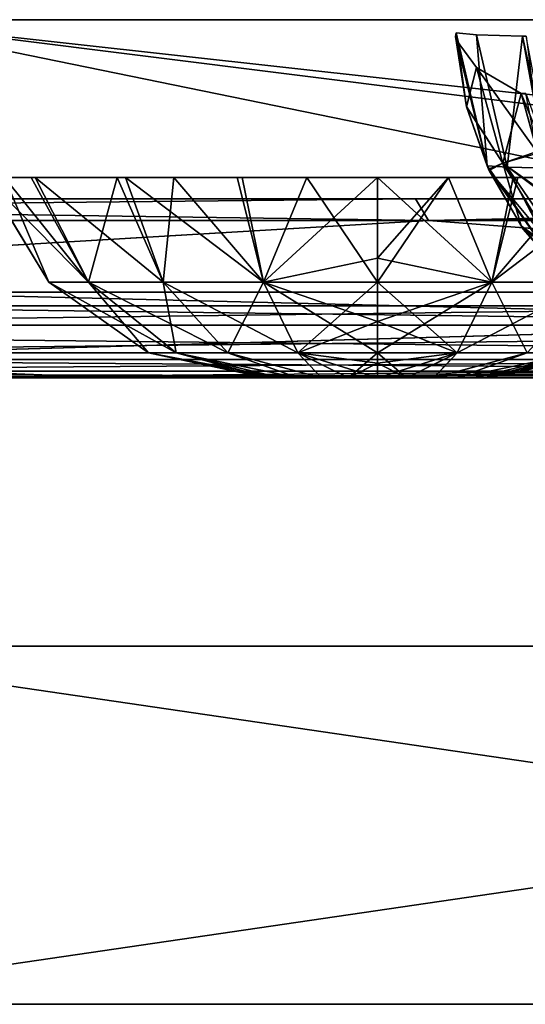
# Model space of a CAD drawing. Header units: millimetres. Extents: x -168 to 168, y -6 to 84.
# Tile 460 of 656: x 69.75 to 72.57, y -5.5 to 0. Entities that reach past the tile are written whole.
import ezdxf

# ---------------------------------------------------------------- set-up
doc = ezdxf.new("R2010")
doc.units = ezdxf.units.MM
doc.header["$LTSCALE"] = 65.185185
for name, color, linetype in [('14', 7, 'CONTINUOUS'), ('177', 7, 'CONTINUOUS'), ('207', 7, 'CONTINUOUS'), ('209', 7, 'CONTINUOUS'), ('213', 7, 'CONTINUOUS'), ('426', 7, 'CONTINUOUS'), ('427', 7, 'CONTINUOUS'), ('428', 7, 'CONTINUOUS'), ('429', 7, 'CONTINUOUS'), ('430', 7, 'CONTINUOUS'), ('445', 7, 'CONTINUOUS'), ('446', 7, 'CONTINUOUS'), ('447', 7, 'CONTINUOUS'), ('448', 7, 'CONTINUOUS'), ('449', 7, 'CONTINUOUS'), ('51', 7, 'CONTINUOUS'), ('54', 7, 'CONTINUOUS'), ('557', 7, 'CONTINUOUS'), ('558', 7, 'CONTINUOUS'), ('559', 7, 'CONTINUOUS'), ('594', 7, 'CONTINUOUS'), ('595', 7, 'CONTINUOUS'), ('6', 7, 'CONTINUOUS'), ('601', 7, 'CONTINUOUS'), ('608', 7, 'CONTINUOUS'), ('66', 7, 'CONTINUOUS'), ('67', 7, 'CONTINUOUS'), ('70', 7, 'CONTINUOUS'), ('9', 7, 'CONTINUOUS')]:
    doc.layers.add(name, color=color, linetype=linetype)

msp = doc.modelspace()

# ---------------------------------------------------------------- linework, layer by layer
at = {"layer": '14', "linetype": 'CONTINUOUS'}
for points in [[(61.9698, -1.7064, -124.7895), (61.9698, -1.5218, -124.8336), (76.2636, -1.7064, -124.7895), (61.9698, -1.7064, -124.7895)], [(76.2636, -1.7064, -124.7895), (61.9698, -1.5218, -124.8336), (68.7969, -1.5218, -124.8336), (76.2636, -1.7064, -124.7895)], [(76.2636, -1.5218, -124.8336), (76.2636, -1.7064, -124.7895), (68.7969, -1.5218, -124.8336), (76.2636, -1.5218, -124.8336)], [(61.9698, -1.8612, -124.6798), (61.9698, -1.7064, -124.7895), (76.2636, -1.8612, -124.6798), (61.9698, -1.8612, -124.6798)], [(76.2636, -1.8612, -124.6798), (61.9698, -1.7064, -124.7895), (76.2636, -1.7064, -124.7895), (76.2636, -1.8612, -124.6798)], [(61.9698, -1.964, -124.5203), (61.9698, -1.8612, -124.6798), (76.2636, -1.964, -124.5203), (61.9698, -1.964, -124.5203)], [(76.2636, -1.964, -124.5203), (61.9698, -1.8612, -124.6798), (76.2636, -1.8612, -124.6798), (76.2636, -1.964, -124.5203)], [(70.3013, -2, -124.334), (61.9698, -2, -124.334), (61.9698, -1.964, -124.5203), (70.3013, -2, -124.334)], [(76.2635, -2, -124.334), (70.3013, -2, -124.334), (61.9698, -1.964, -124.5203), (76.2635, -2, -124.334)], [(76.2635, -2, -124.334), (61.9698, -1.964, -124.5203), (76.2636, -1.964, -124.5203), (76.2635, -2, -124.334)]]:
    msp.add_3dface(points, dxfattribs=at)
at = {"layer": '177', "linetype": 'CONTINUOUS'}
for points in [[(68.8339, 0, 124.9), (68.7969, -1.5218, 124.8336), (80.9676, -1.5218, 124.8336), (68.8339, 0, 124.9)], [(82.6006, 0, 124.9), (68.8339, 0, 124.9), (82.5563, -1.5218, 124.8336), (82.6006, 0, 124.9)], [(68.8339, 0, 124.9), (80.9676, -1.5218, 124.8336), (82.5563, -1.5218, 124.8336), (68.8339, 0, 124.9)]]:
    msp.add_3dface(points, dxfattribs=at)
at = {"layer": '207', "linetype": 'CONTINUOUS'}
for points in [[(77.7803, -1, 63.7044), (63.4866, -1, 63.6635), (77.7803, -1, 49.5479), (77.7803, -1, 63.7044)], [(63.4866, -1, 49.516), (63.4866, -1, 35.3686), (77.7803, -1, 35.3913), (63.4866, -1, 49.516)], [(77.7803, -1, 49.5479), (63.4866, -1, 49.516), (77.7803, -1, 35.3913), (77.7803, -1, 49.5479)], [(63.4866, -1, 35.3686), (63.4866, -1, 21.2212), (77.7803, -1, 21.2348), (63.4866, -1, 35.3686)], [(77.7803, -1, 35.3913), (63.4866, -1, 35.3686), (77.7803, -1, 21.2348), (77.7803, -1, 35.3913)], [(63.4866, -1, 21.2212), (63.4866, -1, 7.0737), (77.7803, -1, 7.0783), (63.4866, -1, 21.2212)], [(77.7803, -1, 21.2348), (63.4866, -1, 21.2212), (77.7803, -1, 7.0783), (77.7803, -1, 21.2348)], [(63.4866, -1, 7.0737), (63.4866, -1, -7.0737), (77.7803, -1, 7.0783), (63.4866, -1, 7.0737)], [(63.4866, -1, -7.0737), (63.4866, -1, -21.2212), (77.7803, -1, -7.0783), (63.4866, -1, -7.0737)], [(77.7803, -1, 7.0783), (63.4866, -1, -7.0737), (77.7803, -1, -7.0783), (77.7803, -1, 7.0783)], [(63.4866, -1, -21.2212), (63.4866, -1, -35.3686), (77.7803, -1, -21.2348), (63.4866, -1, -21.2212)], [(77.7803, -1, -7.0783), (63.4866, -1, -21.2212), (77.7803, -1, -21.2348), (77.7803, -1, -7.0783)], [(63.4866, -1, -35.3686), (63.4866, -1, -49.516), (77.7803, -1, -35.3913), (63.4866, -1, -35.3686)], [(63.4866, -1, 120.2521), (63.4866, -1, 106.1058), (77.7803, -1, 106.174), (63.4866, -1, 120.2521)], [(71.9608, -1, 120.2959), (63.4866, -1, 120.2521), (77.7803, -1, 106.174), (71.9608, -1, 120.2959)], [(63.4866, -1, 106.1058), (63.4866, -1, 91.9583), (77.7803, -1, 92.0174), (63.4866, -1, 106.1058)], [(77.7803, -1, 106.174), (63.4866, -1, 106.1058), (77.7803, -1, 92.0174), (77.7803, -1, 106.174)], [(63.4866, -1, 91.9583), (63.4866, -1, 77.8109), (77.7803, -1, 77.8609), (63.4866, -1, 91.9583)], [(77.7803, -1, 92.0174), (63.4866, -1, 91.9583), (77.7803, -1, 77.8609), (77.7803, -1, 92.0174)], [(63.4866, -1, 77.8109), (63.4866, -1, 63.6635), (77.7803, -1, 63.7044), (63.4866, -1, 77.8109)], [(77.7803, -1, 77.8609), (63.4866, -1, 77.8109), (77.7803, -1, 63.7044), (77.7803, -1, 77.8609)], [(63.4866, -1, 63.6635), (63.4866, -1, 49.516), (77.7803, -1, 49.5479), (63.4866, -1, 63.6635)], [(77.7803, -1, -21.2348), (63.4866, -1, -35.3686), (77.7803, -1, -35.3913), (77.7803, -1, -21.2348)], [(63.4866, -1, -49.516), (63.4866, -1, -63.6635), (77.7803, -1, -49.5479), (63.4866, -1, -49.516)], [(77.7803, -1, -35.3913), (63.4866, -1, -49.516), (77.7803, -1, -49.5479), (77.7803, -1, -35.3913)], [(63.4866, -1, -63.6635), (63.4866, -1, -77.8109), (77.7803, -1, -63.7044), (63.4866, -1, -63.6635)], [(77.7803, -1, -49.5479), (63.4866, -1, -63.6635), (77.7803, -1, -63.7044), (77.7803, -1, -49.5479)], [(63.4866, -1, -77.8109), (63.4866, -1, -91.9583), (77.7803, -1, -77.8609), (63.4866, -1, -77.8109)], [(77.7803, -1, -63.7044), (63.4866, -1, -77.8109), (77.7803, -1, -77.8609), (77.7803, -1, -63.7044)], [(63.4866, -1, -91.9583), (63.4866, -1, -106.1058), (77.7803, -1, -92.0174), (63.4866, -1, -91.9583)], [(77.7803, -1, -77.8609), (63.4866, -1, -91.9583), (77.7803, -1, -92.0174), (77.7803, -1, -77.8609)], [(63.4866, -1, -106.1058), (63.4866, -1, -120.2521), (77.7803, -1, -106.174), (63.4866, -1, -106.1058)], [(77.7803, -1, -92.0174), (63.4866, -1, -106.1058), (77.7803, -1, -106.174), (77.7803, -1, -92.0174)], [(77.7803, -1, -106.174), (63.4866, -1, -120.2521), (71.9608, -1, -120.2959), (77.7803, -1, -106.174)], [(77.7803, -1, 120.3291), (71.9608, -1, 120.2959), (77.7803, -1, 106.174), (77.7803, -1, 120.3291)], [(77.7803, -1, -120.3291), (77.7803, -1, -106.174), (71.9608, -1, -120.2959), (77.7803, -1, -120.3291)]]:
    msp.add_3dface(points, dxfattribs=at)
at = {"layer": '209', "linetype": 'CONTINUOUS'}
for points in [[(60.0287, -1.1213, -120.3571), (72.0343, -1.1213, -120.4176), (63.4866, -1, -120.2521), (60.0287, -1.1213, -120.3571)], [(63.4866, -1, -120.2521), (72.0343, -1.1213, -120.4176), (71.9608, -1, -120.2959), (63.4866, -1, -120.2521)], [(72.0343, -1.1213, -120.4176), (77.7803, -1, -120.3291), (71.9608, -1, -120.2959), (72.0343, -1.1213, -120.4176)], [(72.0343, -1.1213, -120.4176), (84.0399, -1.1213, -120.4891), (77.7803, -1, -120.3291), (72.0343, -1.1213, -120.4176)]]:
    msp.add_3dface(points, dxfattribs=at)
at = {"layer": '213', "linetype": 'CONTINUOUS'}
for points in [[(60.0287, -1.1213, 120.3571), (63.4866, -1, 120.2521), (71.9608, -1, 120.2959), (60.0287, -1.1213, 120.3571)], [(72.0343, -1.1213, 120.4176), (60.0287, -1.1213, 120.3571), (71.9608, -1, 120.2959), (72.0343, -1.1213, 120.4176)], [(72.0343, -1.1213, 120.4176), (71.9608, -1, 120.2959), (77.7803, -1, 120.3291), (72.0343, -1.1213, 120.4176)], [(72.0343, -1.1213, 120.4176), (77.7803, -1, 120.3291), (83.9541, -1, 120.3672), (72.0343, -1.1213, 120.4176)], [(84.0399, -1.1213, 120.4891), (72.0343, -1.1213, 120.4176), (83.9541, -1, 120.3672), (84.0399, -1.1213, 120.4891)]]:
    msp.add_3dface(points, dxfattribs=at)
at = {"layer": '426', "linetype": 'CONTINUOUS'}
for points in [[(72.5773, -0.4119, 107.5263), (72.8086, -1.0423, 107.622), (72.5509, -0.4119, 107.5902), (72.5773, -0.4119, 107.5263)], [(72.5509, -0.4119, 107.5902), (72.8086, -1.0423, 107.622), (72.6442, -0.7447, 107.6288), (72.5509, -0.4119, 107.5902)]]:
    msp.add_3dface(points, dxfattribs=at)
at = {"layer": '427', "linetype": 'CONTINUOUS'}
for points in [[(72.1893, -0.1128, 109.0402), (72.3019, -0.2666, 108.3001), (72.2462, -0.4866, 109.0428), (72.1893, -0.1128, 109.0402)], [(72.3019, -0.2666, 108.3001), (72.4482, -0.8014, 108.3324), (72.2462, -0.4866, 109.0428), (72.3019, -0.2666, 108.3001)], [(72.5509, -0.4119, 107.5902), (72.6442, -0.7447, 107.6288), (72.3019, -0.2666, 108.3001), (72.5509, -0.4119, 107.5902)], [(72.3019, -0.2666, 108.3001), (72.6442, -0.7447, 107.6288), (72.4482, -0.8014, 108.3324), (72.3019, -0.2666, 108.3001)], [(72.2462, -0.4866, 109.0428), (72.4482, -0.8014, 108.3324), (72.3722, -0.8429, 109.0487), (72.2462, -0.4866, 109.0428)], [(72.6442, -0.7447, 107.6288), (72.7899, -1.0559, 107.689), (72.4482, -0.8014, 108.3324), (72.6442, -0.7447, 107.6288)], [(72.4482, -0.8014, 108.3324), (72.7533, -1.2999, 108.3996), (72.3722, -0.8429, 109.0487), (72.4482, -0.8014, 108.3324)], [(72.4482, -0.8014, 108.3324), (72.7899, -1.0559, 107.689), (72.7533, -1.2999, 108.3996), (72.4482, -0.8014, 108.3324)], [(72.3722, -0.8429, 109.0487), (72.7533, -1.2999, 108.3996), (72.5632, -1.1693, 109.0575), (72.3722, -0.8429, 109.0487)], [(72.5632, -1.1693, 109.0575), (72.7533, -1.2999, 108.3996), (72.8121, -1.4539, 109.0691), (72.5632, -1.1693, 109.0575)]]:
    msp.add_3dface(points, dxfattribs=at)
at = {"layer": '428', "linetype": 'CONTINUOUS'}
for points in [[(72.1856, -0.0932, 109.1648), (72.2462, -0.4866, 109.0428), (72.1883, -0.0734, 109.2893), (72.1856, -0.0932, 109.1648)], [(72.1893, -0.1128, 109.0402), (72.2462, -0.4866, 109.0428), (72.1856, -0.0932, 109.1648), (72.1893, -0.1128, 109.0402)], [(72.1883, -0.0734, 109.2893), (72.2462, -0.4866, 109.0428), (72.3607, -0.8159, 109.2803), (72.1883, -0.0734, 109.2893)], [(72.2462, -0.4866, 109.0428), (72.3722, -0.8429, 109.0487), (72.3607, -0.8159, 109.2803), (72.2462, -0.4866, 109.0428)], [(72.3722, -0.8429, 109.0487), (72.5632, -1.1693, 109.0575), (72.3607, -0.8159, 109.2803), (72.3722, -0.8429, 109.0487)], [(72.3607, -0.8159, 109.2803), (72.5632, -1.1693, 109.0575), (72.7985, -1.4403, 109.2572), (72.3607, -0.8159, 109.2803)], [(72.5632, -1.1693, 109.0575), (72.8121, -1.4539, 109.0691), (72.7985, -1.4403, 109.2572), (72.5632, -1.1693, 109.0575)]]:
    msp.add_3dface(points, dxfattribs=at)
at = {"layer": '429', "linetype": 'CONTINUOUS'}
for points in [[(72.1883, -0.0734, 109.2893), (72.3607, -0.8159, 109.2803), (72.3021, -0.0846, 110.047), (72.1883, -0.0734, 109.2893)], [(72.3021, -0.0846, 110.047), (72.3607, -0.8159, 109.2803), (72.4726, -0.8236, 110.0044), (72.3021, -0.0846, 110.047)], [(72.3021, -0.0846, 110.047), (72.4726, -0.8236, 110.0044), (72.5584, -0.0927, 110.7691), (72.3021, -0.0846, 110.047)], [(72.5584, -0.0927, 110.7691), (72.4726, -0.8236, 110.0044), (72.7195, -0.8291, 110.6939), (72.5584, -0.0927, 110.7691)], [(72.3607, -0.8159, 109.2803), (72.7985, -1.4403, 109.2572), (72.4726, -0.8236, 110.0044), (72.3607, -0.8159, 109.2803)], [(72.4726, -0.8236, 110.0044), (72.8981, -1.4437, 109.8983), (72.7195, -0.8291, 110.6939), (72.4726, -0.8236, 110.0044)], [(72.4726, -0.8236, 110.0044), (72.7985, -1.4403, 109.2572), (72.8981, -1.4437, 109.8983), (72.4726, -0.8236, 110.0044)]]:
    msp.add_3dface(points, dxfattribs=at)
at = {"layer": '430', "linetype": 'CONTINUOUS'}
msp.add_3dface([(72.5584, -0.0927, 110.7691), (72.7195, -0.8291, 110.6939), (72.579, -0.0927, 110.8133), (72.5584, -0.0927, 110.7691)], dxfattribs=at)
at = {"layer": '445', "linetype": 'CONTINUOUS'}
for points in [[(72.579, -0.0927, -110.8133), (72.6277, -0.4693, -110.7906), (72.5584, -0.0927, -110.7691), (72.579, -0.0927, -110.8133)], [(72.5584, -0.0927, -110.7691), (72.6277, -0.4693, -110.7906), (72.7194, -0.8289, -110.694), (72.5584, -0.0927, -110.7691)]]:
    msp.add_3dface(points, dxfattribs=at)
at = {"layer": '446', "linetype": 'CONTINUOUS'}
for points in [[(72.1883, -0.0734, -109.2893), (72.3021, -0.0846, -110.047), (72.3606, -0.8156, -109.2803), (72.1883, -0.0734, -109.2893)], [(72.3021, -0.0846, -110.047), (72.5584, -0.0927, -110.7691), (72.4726, -0.8236, -110.0045), (72.3021, -0.0846, -110.047)], [(72.3021, -0.0846, -110.047), (72.4726, -0.8236, -110.0045), (72.3606, -0.8156, -109.2803), (72.3021, -0.0846, -110.047)], [(72.5584, -0.0927, -110.7691), (72.7194, -0.8289, -110.694), (72.4726, -0.8236, -110.0045), (72.5584, -0.0927, -110.7691)], [(72.3606, -0.8156, -109.2803), (72.4726, -0.8236, -110.0045), (72.7976, -1.4395, -109.2572), (72.3606, -0.8156, -109.2803)], [(72.4726, -0.8236, -110.0045), (72.7194, -0.8289, -110.694), (72.8981, -1.4437, -109.8983), (72.4726, -0.8236, -110.0045)], [(72.4726, -0.8236, -110.0045), (72.8981, -1.4437, -109.8983), (72.7976, -1.4395, -109.2572), (72.4726, -0.8236, -110.0045)]]:
    msp.add_3dface(points, dxfattribs=at)
at = {"layer": '447', "linetype": 'CONTINUOUS'}
for points in [[(72.1883, -0.0734, -109.2893), (72.3606, -0.8156, -109.2803), (72.1856, -0.0932, -109.1648), (72.1883, -0.0734, -109.2893)], [(72.1856, -0.0932, -109.1648), (72.3606, -0.8156, -109.2803), (72.1893, -0.1128, -109.0402), (72.1856, -0.0932, -109.1648)], [(72.1893, -0.1128, -109.0402), (72.3606, -0.8156, -109.2803), (72.2457, -0.4848, -109.0428), (72.1893, -0.1128, -109.0402)], [(72.2457, -0.4848, -109.0428), (72.3606, -0.8156, -109.2803), (72.3686, -0.835, -109.0485), (72.2457, -0.4848, -109.0428)], [(72.3606, -0.8156, -109.2803), (72.7976, -1.4395, -109.2572), (72.3686, -0.835, -109.0485), (72.3606, -0.8156, -109.2803)], [(72.3686, -0.835, -109.0485), (72.7976, -1.4395, -109.2572), (72.5508, -1.1519, -109.057), (72.3686, -0.835, -109.0485)], [(72.5508, -1.1519, -109.057), (72.7976, -1.4395, -109.2572), (72.792, -1.4347, -109.0681), (72.5508, -1.1519, -109.057)]]:
    msp.add_3dface(points, dxfattribs=at)
at = {"layer": '448', "linetype": 'CONTINUOUS'}
for points in [[(72.1893, -0.1128, -109.0402), (72.2457, -0.4848, -109.0428), (72.3019, -0.2666, -108.3001), (72.1893, -0.1128, -109.0402)], [(72.3019, -0.2666, -108.3001), (72.2457, -0.4848, -109.0428), (72.4482, -0.8014, -108.3324), (72.3019, -0.2666, -108.3001)], [(72.3019, -0.2666, -108.3001), (72.4482, -0.8014, -108.3324), (72.5509, -0.4119, -107.5902), (72.3019, -0.2666, -108.3001)], [(72.5509, -0.4119, -107.5902), (72.4482, -0.8014, -108.3324), (72.6409, -0.7357, -107.6274), (72.5509, -0.4119, -107.5902)], [(72.2457, -0.4848, -109.0428), (72.3686, -0.835, -109.0485), (72.4482, -0.8014, -108.3324), (72.2457, -0.4848, -109.0428)], [(72.6409, -0.7357, -107.6274), (72.4482, -0.8014, -108.3324), (72.7788, -1.0363, -107.6844), (72.6409, -0.7357, -107.6274)], [(72.3686, -0.835, -109.0485), (72.5508, -1.1519, -109.057), (72.4482, -0.8014, -108.3324), (72.3686, -0.835, -109.0485)], [(72.4482, -0.8014, -108.3324), (72.5508, -1.1519, -109.057), (72.7533, -1.2999, -108.3996), (72.4482, -0.8014, -108.3324)], [(72.4482, -0.8014, -108.3324), (72.7533, -1.2999, -108.3996), (72.7788, -1.0363, -107.6844), (72.4482, -0.8014, -108.3324)], [(72.5508, -1.1519, -109.057), (72.792, -1.4347, -109.0681), (72.7533, -1.2999, -108.3996), (72.5508, -1.1519, -109.057)]]:
    msp.add_3dface(points, dxfattribs=at)
at = {"layer": '449', "linetype": 'CONTINUOUS'}
msp.add_3dface([(72.5509, -0.4119, -107.5902), (72.6409, -0.7357, -107.6274), (72.5773, -0.4119, -107.5263), (72.5509, -0.4119, -107.5902)], dxfattribs=at)
at = {"layer": '51', "linetype": 'CONTINUOUS'}
for points in [[(82.3233, -2, 122.5996), (69.1945, -2, 124.334), (68.7916, -2, 122.5215), (82.3233, -2, 122.5996)], [(80.9676, -2, 124.334), (69.1945, -2, 124.334), (82.3233, -2, 122.5996), (80.9676, -2, 124.334)]]:
    msp.add_3dface(points, dxfattribs=at)
at = {"layer": '54', "linetype": 'CONTINUOUS'}
for points in [[(72.0343, -1.1213, 120.4176), (64.0069, -1.5981, 120.9973), (60.0287, -1.1213, 120.3571), (72.0343, -1.1213, 120.4176)], [(78.23, -1.5981, 121.0745), (64.0069, -1.5981, 120.9973), (72.0343, -1.1213, 120.4176), (78.23, -1.5981, 121.0745)], [(84.0399, -1.1213, 120.4891), (78.23, -1.5981, 121.0745), (72.0343, -1.1213, 120.4176), (84.0399, -1.1213, 120.4891)], [(78.23, -1.5981, 121.0745), (67.7086, -1.898, 121.7402), (64.0069, -1.5981, 120.9973), (78.23, -1.5981, 121.0745)], [(81.25, -1.898, 121.8172), (67.7086, -1.898, 121.7402), (78.23, -1.5981, 121.0745), (81.25, -1.898, 121.8172)], [(81.25, -1.898, 121.8172), (68.7916, -2, 122.5215), (67.7086, -1.898, 121.7402), (81.25, -1.898, 121.8172)], [(82.3233, -2, 122.5996), (68.7916, -2, 122.5215), (81.25, -1.898, 121.8172), (82.3233, -2, 122.5996)]]:
    msp.add_3dface(points, dxfattribs=at)
at = {"layer": '557', "linetype": 'CONTINUOUS'}
for points in [[(71.1244, -2, 7.2497), (71.1458, -2, 7.088), (71.1456, -2, 7.4115), (71.1244, -2, 7.2497)], [(71.1456, -2, 7.4115), (71.1458, -2, 7.088), (71.2079, -2, 7.5623), (71.1456, -2, 7.4115)], [(71.1458, -2, 7.088), (71.2082, -2, 6.9373), (71.2079, -2, 7.5623), (71.1458, -2, 7.088)], [(71.2079, -2, 7.5623), (71.2082, -2, 6.9373), (71.3072, -2, 7.6918), (71.2079, -2, 7.5623)], [(71.2082, -2, 6.9373), (71.3076, -2, 6.8077), (71.3072, -2, 7.6918), (71.2082, -2, 6.9373)], [(71.3072, -2, 7.6918), (71.3076, -2, 6.8077), (71.4365, -2, 7.7913), (71.3072, -2, 7.6918)], [(71.3076, -2, 6.8077), (71.4371, -2, 6.7083), (71.4365, -2, 7.7913), (71.3076, -2, 6.8077)], [(71.4365, -2, 7.7913), (71.4371, -2, 6.7083), (71.5875, -2, 7.8541), (71.4365, -2, 7.7913)], [(71.4371, -2, 6.7083), (71.5879, -2, 6.6458), (71.5875, -2, 7.8541), (71.4371, -2, 6.7083)], [(71.5875, -2, 7.8541), (71.75, -2, 6.6244), (71.75, -2, 7.8756), (71.5875, -2, 7.8541)], [(71.5879, -2, 6.6458), (71.75, -2, 6.6244), (71.5875, -2, 7.8541), (71.5879, -2, 6.6458)], [(71.9121, -2, 7.8542), (71.75, -2, 7.8756), (71.9125, -2, 6.6459), (71.9121, -2, 7.8542)], [(71.75, -2, 7.8756), (71.75, -2, 6.6244), (71.9125, -2, 6.6459), (71.75, -2, 7.8756)], [(72.0629, -2, 7.7917), (71.9121, -2, 7.8542), (71.9125, -2, 6.6459), (72.0629, -2, 7.7917)], [(72.0635, -2, 6.7087), (72.0629, -2, 7.7917), (71.9125, -2, 6.6459), (72.0635, -2, 6.7087)], [(72.1924, -2, 7.6923), (72.0629, -2, 7.7917), (72.0635, -2, 6.7087), (72.1924, -2, 7.6923)], [(72.1928, -2, 6.8082), (72.1924, -2, 7.6923), (72.0635, -2, 6.7087), (72.1928, -2, 6.8082)], [(72.2918, -2, 7.5627), (72.1924, -2, 7.6923), (72.1928, -2, 6.8082), (72.2918, -2, 7.5627)], [(72.2921, -2, 6.9377), (72.2918, -2, 7.5627), (72.1928, -2, 6.8082), (72.2921, -2, 6.9377)], [(72.3542, -2, 7.412), (72.2918, -2, 7.5627), (72.2921, -2, 6.9377), (72.3542, -2, 7.412)], [(72.3544, -2, 7.0885), (72.3542, -2, 7.412), (72.2921, -2, 6.9377), (72.3544, -2, 7.0885)], [(72.3756, -2, 7.2503), (72.3542, -2, 7.412), (72.3544, -2, 7.0885), (72.3756, -2, 7.2503)]]:
    msp.add_3dface(points, dxfattribs=at)
at = {"layer": '558', "linetype": 'CONTINUOUS'}
for points in [[(69.5614, -0.8815, 7.6395), (69.5608, -0.8815, 6.8636), (69.9155, -1.4659, 7.5735), (69.5614, -0.8815, 7.6395)], [(69.5608, -0.8815, 6.8636), (69.6679, -0.8814, 6.471), (69.9155, -1.4659, 6.9265), (69.5608, -0.8815, 6.8636)], [(69.9155, -1.4659, 7.5735), (69.5608, -0.8815, 6.8636), (69.9155, -1.4659, 6.9265), (69.9155, -1.4659, 7.5735)], [(70.1368, -1.4659, 8.1814), (69.5614, -0.8815, 7.6395), (69.9155, -1.4659, 7.5735), (70.1368, -1.4659, 8.1814)], [(69.8165, -0.8815, 8.3469), (69.5614, -0.8815, 7.6395), (70.1368, -1.4659, 8.1814), (69.8165, -0.8815, 8.3469)], [(69.9155, -1.4659, 6.9265), (69.6679, -0.8814, 6.471), (70.1368, -1.4659, 6.3186), (69.9155, -1.4659, 6.9265)], [(69.6679, -0.8814, 6.471), (69.8385, -0.8815, 6.1151), (70.1368, -1.4659, 6.3186), (69.6679, -0.8814, 6.471)], [(70.2967, -0.8815, 8.9322), (69.8165, -0.8815, 8.3469), (70.1368, -1.4659, 8.1814), (70.2967, -0.8815, 8.9322)], [(70.1368, -1.4659, 6.3186), (69.8385, -0.8815, 6.1151), (70.5526, -1.4659, 5.823), (70.1368, -1.4659, 6.3186)], [(69.8385, -0.8815, 6.1151), (70.3424, -0.8815, 5.5294), (70.5526, -1.4659, 5.823), (69.8385, -0.8815, 6.1151)], [(70.5526, -1.4659, 8.677), (70.2967, -0.8815, 8.9322), (70.1368, -1.4659, 8.1814), (70.5526, -1.4659, 8.677)], [(70.6138, -0.8815, 9.1607), (70.2967, -0.8815, 8.9322), (70.5526, -1.4659, 8.677), (70.6138, -0.8815, 9.1607)], [(70.3424, -0.8815, 5.5294), (70.9942, -0.8815, 5.1594), (71.1129, -1.4659, 5.4995), (70.3424, -0.8815, 5.5294)], [(70.5526, -1.4659, 5.823), (70.3424, -0.8815, 5.5294), (71.1129, -1.4659, 5.4995), (70.5526, -1.4659, 5.823)], [(71.1129, -1.4659, 9.0005), (70.6138, -0.8815, 9.1607), (70.5526, -1.4659, 8.677), (71.1129, -1.4659, 9.0005)], [(70.9666, -0.8815, 9.3304), (70.6138, -0.8815, 9.1607), (71.1129, -1.4659, 9.0005), (70.9666, -0.8815, 9.3304)], [(71.3548, -0.8815, 9.4376), (70.9666, -0.8815, 9.3304), (71.1129, -1.4659, 9.0005), (71.3548, -0.8815, 9.4376)], [(70.9942, -0.8815, 5.1594), (71.75, -0.8815, 5.027), (71.1129, -1.4659, 5.4995), (70.9942, -0.8815, 5.1594)], [(71.1129, -1.4659, 5.4995), (71.75, -0.8815, 5.027), (71.75, -1.3318, 5.2734), (71.1129, -1.4659, 5.4995)], [(71.75, -1.4658, 9.1129), (71.3548, -0.8815, 9.4376), (71.1129, -1.4659, 9.0005), (71.75, -1.4658, 9.1129)], [(71.75, -0.8815, 9.473), (71.3548, -0.8815, 9.4376), (71.75, -1.4658, 9.1129), (71.75, -0.8815, 9.473)], [(71.75, -1.3318, 9.2266), (71.75, -0.8815, 9.473), (71.75, -1.4658, 9.1129), (71.75, -1.3318, 9.2266)], [(71.75, -1.4658, 5.3871), (71.1129, -1.4659, 5.4995), (71.75, -1.3318, 5.2734), (71.75, -1.4658, 5.3871)], [(69.9155, -1.4659, 6.9265), (70.1368, -1.4659, 6.3186), (70.4708, -1.8609, 7.0244), (69.9155, -1.4659, 6.9265)], [(70.6251, -1.8609, 7.8995), (69.9155, -1.4659, 7.5735), (70.4708, -1.8609, 7.4756), (70.6251, -1.8609, 7.8995)], [(69.9155, -1.4659, 7.5735), (69.9155, -1.4659, 6.9265), (70.4708, -1.8609, 7.4756), (69.9155, -1.4659, 7.5735)], [(70.1368, -1.4659, 8.1814), (69.9155, -1.4659, 7.5735), (70.6251, -1.8609, 7.8995), (70.1368, -1.4659, 8.1814)], [(70.4708, -1.8609, 7.4756), (69.9155, -1.4659, 6.9265), (70.4708, -1.8609, 7.0244), (70.4708, -1.8609, 7.4756)], [(70.9151, -1.8609, 8.245), (70.1368, -1.4659, 8.1814), (70.6251, -1.8609, 7.8995), (70.9151, -1.8609, 8.245)], [(70.5526, -1.4659, 8.677), (70.1368, -1.4659, 8.1814), (70.9151, -1.8609, 8.245), (70.5526, -1.4659, 8.677)], [(70.4708, -1.8609, 7.0244), (70.1368, -1.4659, 6.3186), (70.6251, -1.8609, 6.6005), (70.4708, -1.8609, 7.0244)], [(70.1368, -1.4659, 6.3186), (70.5526, -1.4659, 5.823), (70.6251, -1.8609, 6.6005), (70.1368, -1.4659, 6.3186)], [(71.3057, -1.8609, 8.4706), (70.5526, -1.4659, 8.677), (70.9151, -1.8609, 8.245), (71.3057, -1.8609, 8.4706)], [(71.1129, -1.4659, 9.0005), (70.5526, -1.4659, 8.677), (71.3057, -1.8609, 8.4706), (71.1129, -1.4659, 9.0005)], [(70.6251, -1.8609, 6.6005), (70.5526, -1.4659, 5.823), (70.9151, -1.8609, 6.255), (70.6251, -1.8609, 6.6005)], [(70.5526, -1.4659, 5.823), (71.1129, -1.4659, 5.4995), (70.9151, -1.8609, 6.255), (70.5526, -1.4659, 5.823)], [(70.9151, -1.8609, 6.255), (71.1129, -1.4659, 5.4995), (71.3057, -1.8609, 6.0294), (70.9151, -1.8609, 6.255)], [(71.75, -1.4658, 9.1129), (71.1129, -1.4659, 9.0005), (71.75, -1.6856, 8.8605), (71.75, -1.4658, 9.1129)], [(71.1129, -1.4659, 5.4995), (71.75, -1.4658, 5.3871), (71.3057, -1.8609, 6.0294), (71.1129, -1.4659, 5.4995)], [(71.75, -1.8609, 8.549), (71.1129, -1.4659, 9.0005), (71.3057, -1.8609, 8.4706), (71.75, -1.8609, 8.549)], [(71.75, -1.6856, 8.8605), (71.1129, -1.4659, 9.0005), (71.75, -1.8609, 8.549), (71.75, -1.6856, 8.8605)], [(71.75, -1.4658, 5.3871), (71.75, -1.6856, 5.6395), (71.3057, -1.8609, 6.0294), (71.75, -1.4658, 5.3871)], [(71.3057, -1.8609, 6.0294), (71.75, -1.6856, 5.6395), (71.75, -1.8609, 5.951), (71.3057, -1.8609, 6.0294)], [(71.2079, -2, 7.5623), (70.6251, -1.8609, 7.8995), (70.4708, -1.8609, 7.4756), (71.2079, -2, 7.5623)], [(71.1456, -2, 7.4115), (71.2079, -2, 7.5623), (70.4708, -1.8609, 7.4756), (71.1456, -2, 7.4115)], [(71.1458, -2, 7.088), (71.1244, -2, 7.2497), (70.4708, -1.8609, 7.0244), (71.1458, -2, 7.088)], [(71.1458, -2, 7.088), (70.4708, -1.8609, 7.0244), (70.6251, -1.8609, 6.6005), (71.1458, -2, 7.088)], [(71.1244, -2, 7.2497), (71.1456, -2, 7.4115), (70.4708, -1.8609, 7.4756), (71.1244, -2, 7.2497)], [(71.1244, -2, 7.2497), (70.4708, -1.8609, 7.4756), (70.4708, -1.8609, 7.0244), (71.1244, -2, 7.2497)], [(71.2079, -2, 7.5623), (71.3072, -2, 7.6918), (70.6251, -1.8609, 7.8995), (71.2079, -2, 7.5623)], [(71.3072, -2, 7.6918), (70.9151, -1.8609, 8.245), (70.6251, -1.8609, 7.8995), (71.3072, -2, 7.6918)], [(71.3076, -2, 6.8077), (71.2082, -2, 6.9373), (70.6251, -1.8609, 6.6005), (71.3076, -2, 6.8077)], [(71.3076, -2, 6.8077), (70.6251, -1.8609, 6.6005), (70.9151, -1.8609, 6.255), (71.3076, -2, 6.8077)], [(71.2082, -2, 6.9373), (71.1458, -2, 7.088), (70.6251, -1.8609, 6.6005), (71.2082, -2, 6.9373)], [(71.3072, -2, 7.6918), (71.4365, -2, 7.7913), (70.9151, -1.8609, 8.245), (71.3072, -2, 7.6918)], [(71.4365, -2, 7.7913), (71.3057, -1.8609, 8.4706), (70.9151, -1.8609, 8.245), (71.4365, -2, 7.7913)], [(71.4371, -2, 6.7083), (71.3076, -2, 6.8077), (70.9151, -1.8609, 6.255), (71.4371, -2, 6.7083)], [(71.4371, -2, 6.7083), (70.9151, -1.8609, 6.255), (71.3057, -1.8609, 6.0294), (71.4371, -2, 6.7083)], [(71.4365, -2, 7.7913), (71.5875, -2, 7.8541), (71.3057, -1.8609, 8.4706), (71.4365, -2, 7.7913)], [(71.5875, -2, 7.8541), (71.75, -2, 7.8756), (71.3057, -1.8609, 8.4706), (71.5875, -2, 7.8541)], [(71.3057, -1.8609, 8.4706), (71.75, -2, 7.8756), (71.75, -1.9185, 8.3957), (71.3057, -1.8609, 8.4706)], [(71.75, -1.8609, 8.549), (71.3057, -1.8609, 8.4706), (71.75, -1.9185, 8.3957), (71.75, -1.8609, 8.549)], [(71.5879, -2, 6.6458), (71.4371, -2, 6.7083), (71.3057, -1.8609, 6.0294), (71.5879, -2, 6.6458)], [(71.5879, -2, 6.6458), (71.3057, -1.8609, 6.0294), (71.75, -1.8609, 5.951), (71.5879, -2, 6.6458)], [(71.5879, -2, 6.6458), (71.75, -1.8609, 5.951), (71.75, -1.9185, 6.1043), (71.5879, -2, 6.6458)], [(71.75, -2, 6.6244), (71.5879, -2, 6.6458), (71.75, -1.9185, 6.1043), (71.75, -2, 6.6244)]]:
    msp.add_3dface(points, dxfattribs=at)
at = {"layer": '559', "linetype": 'CONTINUOUS'}
for points in [[(71.75, -0.8815, 9.473), (71.75, -1.3318, 9.2266), (72.3869, -1.4666, 8.9998), (71.75, -0.8815, 9.473)], [(71.75, -0.8815, 9.473), (72.3869, -1.4666, 8.9998), (72.5058, -0.8815, 9.3406), (71.75, -0.8815, 9.473)], [(71.75, -1.3318, 5.2734), (71.75, -0.8815, 5.027), (72.1452, -0.8815, 5.0624), (71.75, -1.3318, 5.2734)], [(72.3869, -1.4666, 5.5002), (71.75, -1.4658, 5.3871), (72.1452, -0.8815, 5.0624), (72.3869, -1.4666, 5.5002)], [(71.75, -1.4658, 5.3871), (71.75, -1.3318, 5.2734), (72.1452, -0.8815, 5.0624), (71.75, -1.4658, 5.3871)], [(72.5334, -0.8815, 5.1696), (72.3869, -1.4666, 5.5002), (72.1452, -0.8815, 5.0624), (72.5334, -0.8815, 5.1696)], [(72.9469, -1.4666, 5.8236), (72.3869, -1.4666, 5.5002), (72.8862, -0.8815, 5.3393), (72.9469, -1.4666, 5.8236)], [(72.8862, -0.8815, 5.3393), (72.3869, -1.4666, 5.5002), (72.5334, -0.8815, 5.1696), (72.8862, -0.8815, 5.3393)], [(72.5058, -0.8815, 9.3406), (72.3869, -1.4666, 8.9998), (73.1576, -0.8815, 8.9706), (72.5058, -0.8815, 9.3406)], [(72.3869, -1.4666, 8.9998), (72.9469, -1.4666, 8.6764), (73.1576, -0.8815, 8.9706), (72.3869, -1.4666, 8.9998)], [(71.75, -1.3318, 9.2266), (71.75, -1.4658, 9.1129), (72.3869, -1.4666, 8.9998), (71.75, -1.3318, 9.2266)], [(71.75, -1.6856, 5.6395), (71.75, -1.4658, 5.3871), (72.3869, -1.4666, 5.5002), (71.75, -1.6856, 5.6395)], [(72.3869, -1.4666, 8.9998), (71.75, -1.4658, 9.1129), (72.1941, -1.8612, 8.47), (72.3869, -1.4666, 8.9998)], [(71.75, -1.4658, 9.1129), (71.75, -1.6856, 8.8605), (72.1941, -1.8612, 8.47), (71.75, -1.4658, 9.1129)], [(71.75, -1.8609, 5.951), (71.75, -1.6856, 5.6395), (72.3869, -1.4666, 5.5002), (71.75, -1.8609, 5.951)], [(71.75, -1.8609, 5.951), (72.3869, -1.4666, 5.5002), (72.194, -1.8612, 6.03), (71.75, -1.8609, 5.951)], [(72.3869, -1.4666, 5.5002), (72.9469, -1.4666, 5.8236), (72.194, -1.8612, 6.03), (72.3869, -1.4666, 5.5002)], [(72.194, -1.8612, 6.03), (72.9469, -1.4666, 5.8236), (72.5845, -1.8612, 6.2555), (72.194, -1.8612, 6.03)], [(72.5845, -1.8612, 8.2445), (72.3869, -1.4666, 8.9998), (72.1941, -1.8612, 8.47), (72.5845, -1.8612, 8.2445)], [(72.9469, -1.4666, 8.6764), (72.3869, -1.4666, 8.9998), (72.5845, -1.8612, 8.2445), (72.9469, -1.4666, 8.6764)], [(71.75, -1.6856, 8.8605), (71.75, -1.8609, 8.549), (72.1941, -1.8612, 8.47), (71.75, -1.6856, 8.8605)], [(71.75, -1.9185, 6.1043), (71.75, -1.8609, 5.951), (72.194, -1.8612, 6.03), (71.75, -1.9185, 6.1043)], [(71.75, -1.8609, 8.549), (71.9121, -2, 7.8542), (72.1941, -1.8612, 8.47), (71.75, -1.8609, 8.549)], [(71.9121, -2, 7.8542), (71.75, -1.8609, 8.549), (71.75, -1.9185, 8.3957), (71.9121, -2, 7.8542)], [(71.9125, -2, 6.6459), (71.75, -2, 6.6244), (72.194, -1.8612, 6.03), (71.9125, -2, 6.6459)], [(71.75, -2, 6.6244), (71.75, -1.9185, 6.1043), (72.194, -1.8612, 6.03), (71.75, -2, 6.6244)], [(71.9121, -2, 7.8542), (72.0629, -2, 7.7917), (72.1941, -1.8612, 8.47), (71.9121, -2, 7.8542)], [(72.0635, -2, 6.7087), (71.9125, -2, 6.6459), (72.194, -1.8612, 6.03), (72.0635, -2, 6.7087)], [(72.0629, -2, 7.7917), (72.5845, -1.8612, 8.2445), (72.1941, -1.8612, 8.47), (72.0629, -2, 7.7917)], [(72.0629, -2, 7.7917), (72.1924, -2, 7.6923), (72.5845, -1.8612, 8.2445), (72.0629, -2, 7.7917)], [(72.0635, -2, 6.7087), (72.194, -1.8612, 6.03), (72.5845, -1.8612, 6.2555), (72.0635, -2, 6.7087)], [(72.1928, -2, 6.8082), (72.0635, -2, 6.7087), (72.5845, -1.8612, 6.2555), (72.1928, -2, 6.8082)], [(72.1924, -2, 7.6923), (72.8743, -1.8612, 7.8991), (72.5845, -1.8612, 8.2445), (72.1924, -2, 7.6923)], [(72.1924, -2, 7.6923), (72.2918, -2, 7.5627), (72.8743, -1.8612, 7.8991), (72.1924, -2, 7.6923)], [(72.1928, -2, 6.8082), (72.5845, -1.8612, 6.2555), (72.8743, -1.8612, 6.6009), (72.1928, -2, 6.8082)], [(72.2921, -2, 6.9377), (72.1928, -2, 6.8082), (72.8743, -1.8612, 6.6009), (72.2921, -2, 6.9377)], [(72.2918, -2, 7.5627), (72.3542, -2, 7.412), (72.8743, -1.8612, 7.8991), (72.2918, -2, 7.5627)], [(72.2921, -2, 6.9377), (72.8743, -1.8612, 6.6009), (73.0285, -1.8612, 7.0246), (72.2921, -2, 6.9377)], [(72.3544, -2, 7.0885), (72.2921, -2, 6.9377), (73.0285, -1.8612, 7.0246), (72.3544, -2, 7.0885)], [(72.3542, -2, 7.412), (72.3756, -2, 7.2503), (73.0285, -1.8612, 7.4754), (72.3542, -2, 7.412)], [(72.3542, -2, 7.412), (73.0285, -1.8612, 7.4754), (72.8743, -1.8612, 7.8991), (72.3542, -2, 7.412)], [(72.3756, -2, 7.2503), (72.3544, -2, 7.0885), (73.0285, -1.8612, 7.0246), (72.3756, -2, 7.2503)], [(72.3756, -2, 7.2503), (73.0285, -1.8612, 7.0246), (73.0285, -1.8612, 7.4754), (72.3756, -2, 7.2503)], [(71.75, -2, 7.8756), (71.9121, -2, 7.8542), (71.75, -1.9185, 8.3957), (71.75, -2, 7.8756)]]:
    msp.add_3dface(points, dxfattribs=at)
at = {"layer": '594', "linetype": 'CONTINUOUS'}
for points in [[(57.5557, -5.5, 24.9581), (66.3944, -5.5, 10.6644), (70.762, -5.5, 24.9581), (57.5557, -5.5, 24.9581)], [(64.5517, -5.5, 39.2518), (57.5557, -5.5, 24.9581), (70.762, -5.5, 24.9581), (64.5517, -5.5, 39.2518)], [(61.1378, -5.5, -17.9231), (73.8324, -5.5, -17.9231), (67.372, -5.5, -3.6294), (61.1378, -5.5, -17.9231)], [(61.1378, -5.5, -17.9231), (65.62, -5.5, -32.2168), (73.8324, -5.5, -17.9231), (61.1378, -5.5, -17.9231)], [(78.7931, -5.5, 39.2518), (68.1818, -5.5, 53.5456), (64.5517, -5.5, 39.2518), (78.7931, -5.5, 39.2518)], [(78.7931, -5.5, 39.2518), (64.5517, -5.5, 39.2518), (70.762, -5.5, 24.9581), (78.7931, -5.5, 39.2518)], [(79.6834, -5.5, -32.2168), (65.62, -5.5, -32.2168), (68.1818, -5.5, -46.5106), (79.6834, -5.5, -32.2168)], [(65.62, -5.5, -32.2168), (79.6834, -5.5, -32.2168), (73.8324, -5.5, -17.9231), (65.62, -5.5, -32.2168)], [(66.3944, -5.5, 10.6644), (80.3287, -5.5, 10.6644), (70.762, -5.5, 24.9581), (66.3944, -5.5, 10.6644)], [(66.3944, -5.5, 10.6644), (67.372, -5.5, -3.6294), (80.3287, -5.5, 10.6644), (66.3944, -5.5, 10.6644)], [(67.372, -5.5, -3.6294), (81.1434, -5.5, -3.6294), (80.3287, -5.5, 10.6644), (67.372, -5.5, -3.6294)], [(67.372, -5.5, -3.6294), (73.8324, -5.5, -17.9231), (81.1434, -5.5, -3.6294), (67.372, -5.5, -3.6294)], [(81.8182, -5.5, 82.1331), (68.1818, -5.5, 82.1331), (81.8182, -5.5, 67.8393), (81.8182, -5.5, 82.1331)], [(81.8182, -5.5, 67.8393), (68.1818, -5.5, 82.1331), (68.1818, -5.5, 67.8393), (81.8182, -5.5, 67.8393)], [(81.8182, -5.5, 53.5456), (68.1818, -5.5, 67.8393), (68.1818, -5.5, 53.5456), (81.8182, -5.5, 53.5456)], [(81.8182, -5.5, 67.8393), (68.1818, -5.5, 67.8393), (81.8182, -5.5, 53.5456), (81.8182, -5.5, 67.8393)], [(81.8182, -5.5, -46.5106), (79.6834, -5.5, -32.2168), (68.1818, -5.5, -46.5106), (81.8182, -5.5, -46.5106)], [(81.8182, -5.5, 82.1331), (68.1818, -5.5, 96.4268), (68.1818, -5.5, 82.1331), (81.8182, -5.5, 82.1331)], [(81.8182, -5.5, 96.4268), (68.1818, -5.5, 96.4268), (81.8182, -5.5, 82.1331), (81.8182, -5.5, 96.4268)], [(81.8182, -5.5, 53.5456), (68.1818, -5.5, 53.5456), (78.7931, -5.5, 39.2518), (81.8182, -5.5, 53.5456)], [(81.8182, -5.5, -117.9793), (68.1818, -5.5, -103.6855), (68.1818, -5.5, -117.9793), (81.8182, -5.5, -117.9793)], [(81.8182, -5.5, -103.6855), (68.1818, -5.5, -103.6855), (81.8182, -5.5, -117.9793), (81.8182, -5.5, -103.6855)], [(81.8182, -5.5, -125), (68.1818, -5.5, -117.9793), (68.1818, -5.5, -125), (81.8182, -5.5, -125)], [(81.8182, -5.5, -117.9793), (68.1818, -5.5, -117.9793), (81.8182, -5.5, -125), (81.8182, -5.5, -117.9793)], [(81.8182, -5.5, -75.0981), (68.1818, -5.5, -75.0981), (81.8182, -5.5, -89.3918), (81.8182, -5.5, -75.0981)], [(81.8182, -5.5, -89.3918), (68.1818, -5.5, -75.0981), (68.1818, -5.5, -89.3918), (81.8182, -5.5, -89.3918)], [(81.8182, -5.5, -103.6855), (68.1818, -5.5, -89.3918), (68.1818, -5.5, -103.6855), (81.8182, -5.5, -103.6855)], [(81.8182, -5.5, -89.3918), (68.1818, -5.5, -89.3918), (81.8182, -5.5, -103.6855), (81.8182, -5.5, -89.3918)], [(81.8182, -5.5, 125), (68.1818, -5.5, 125), (69.4945, -5.5, 110.7205), (81.8182, -5.5, 125)], [(81.8182, -5.5, 96.4268), (69.4945, -5.5, 110.7205), (68.1818, -5.5, 96.4268), (81.8182, -5.5, 96.4268)], [(81.8182, -5.5, -60.8043), (68.1818, -5.5, -46.5106), (68.1818, -5.5, -60.8043), (81.8182, -5.5, -60.8043)], [(81.8182, -5.5, -46.5106), (68.1818, -5.5, -46.5106), (81.8182, -5.5, -60.8043), (81.8182, -5.5, -46.5106)], [(81.8182, -5.5, -60.8043), (68.1818, -5.5, -60.8043), (81.8182, -5.5, -75.0981), (81.8182, -5.5, -60.8043)], [(81.8182, -5.5, -75.0981), (68.1818, -5.5, -60.8043), (68.1818, -5.5, -75.0981), (81.8182, -5.5, -75.0981)], [(83.3934, -5.5, 110.7205), (81.8182, -5.5, 125), (69.4945, -5.5, 110.7205), (83.3934, -5.5, 110.7205)], [(83.3934, -5.5, 110.7205), (69.4945, -5.5, 110.7205), (81.8182, -5.5, 96.4268), (83.3934, -5.5, 110.7205)], [(78.7931, -5.5, 39.2518), (70.762, -5.5, 24.9581), (83.9683, -5.5, 24.9581), (78.7931, -5.5, 39.2518)], [(70.762, -5.5, 24.9581), (80.3287, -5.5, 10.6644), (83.9683, -5.5, 24.9581), (70.762, -5.5, 24.9581)]]:
    msp.add_3dface(points, dxfattribs=at)
at = {"layer": '595', "linetype": 'CONTINUOUS'}
for points in [[(68.1818, -3.5, 125), (81.8182, -5.5, 125), (81.8182, -3.5, 125), (68.1818, -3.5, 125)], [(68.1818, -5.5, 125), (81.8182, -5.5, 125), (68.1818, -3.5, 125), (68.1818, -5.5, 125)]]:
    msp.add_3dface(points, dxfattribs=at)
at = {"layer": '6', "linetype": 'CONTINUOUS'}
for points in [[(60.0287, -1.1213, -120.3571), (64.0029, -1.5981, -120.9972), (72.0343, -1.1213, -120.4176), (60.0287, -1.1213, -120.3571)], [(64.0029, -1.5981, -120.9972), (78.226, -1.5981, -121.0744), (72.0343, -1.1213, -120.4176), (64.0029, -1.5981, -120.9972)], [(72.0343, -1.1213, -120.4176), (78.226, -1.5981, -121.0744), (84.0399, -1.1213, -120.4891), (72.0343, -1.1213, -120.4176)], [(64.0029, -1.5981, -120.9972), (67.7066, -1.898, -121.7402), (78.226, -1.5981, -121.0744), (64.0029, -1.5981, -120.9972)], [(67.7066, -1.898, -121.7402), (81.2479, -1.898, -121.8171), (78.226, -1.5981, -121.0744), (67.7066, -1.898, -121.7402)], [(81.2479, -1.898, -121.8171), (67.7066, -1.898, -121.7402), (70.3013, -2, -122.5295), (81.2479, -1.898, -121.8171)], [(70.3013, -2, -122.5295), (67.7066, -1.898, -121.7402), (68.7916, -2, -122.5215), (70.3013, -2, -122.5295)], [(82.3233, -2, -122.5996), (81.2479, -1.898, -121.8171), (70.3013, -2, -122.5295), (82.3233, -2, -122.5996)]]:
    msp.add_3dface(points, dxfattribs=at)
at = {"layer": '601', "linetype": 'CONTINUOUS'}
for points in [[(57.5557, -3.5, -24.9581), (70.762, -3.5, -24.9581), (64.5517, -3.5, -39.2518), (57.5557, -3.5, -24.9581)], [(57.5557, -3.5, -24.9581), (66.3944, -3.5, -10.6644), (70.762, -3.5, -24.9581), (57.5557, -3.5, -24.9581)], [(61.1378, -3.5, 17.9231), (73.8324, -3.5, 17.9231), (67.372, -3.5, 3.6294), (61.1378, -3.5, 17.9231)], [(61.1378, -3.5, 17.9231), (65.62, -3.5, 32.2168), (73.8324, -3.5, 17.9231), (61.1378, -3.5, 17.9231)], [(64.5517, -3.5, -39.2518), (70.762, -3.5, -24.9581), (78.7931, -3.5, -39.2518), (64.5517, -3.5, -39.2518)], [(64.5517, -3.5, -39.2518), (78.7931, -3.5, -39.2518), (68.1818, -3.5, -53.5456), (64.5517, -3.5, -39.2518)], [(65.62, -3.5, 32.2168), (68.1818, -3.5, 46.5106), (79.6834, -3.5, 32.2168), (65.62, -3.5, 32.2168)], [(65.62, -3.5, 32.2168), (79.6834, -3.5, 32.2168), (73.8324, -3.5, 17.9231), (65.62, -3.5, 32.2168)], [(66.3944, -3.5, -10.6644), (67.372, -3.5, 3.6294), (80.3287, -3.5, -10.6644), (66.3944, -3.5, -10.6644)], [(66.3944, -3.5, -10.6644), (80.3287, -3.5, -10.6644), (70.762, -3.5, -24.9581), (66.3944, -3.5, -10.6644)], [(67.372, -3.5, 3.6294), (81.1434, -3.5, 3.6294), (80.3287, -3.5, -10.6644), (67.372, -3.5, 3.6294)], [(67.372, -3.5, 3.6294), (73.8324, -3.5, 17.9231), (81.1434, -3.5, 3.6294), (67.372, -3.5, 3.6294)], [(68.1818, -3.5, 46.5106), (81.8182, -3.5, 46.5106), (79.6834, -3.5, 32.2168), (68.1818, -3.5, 46.5106)], [(68.1818, -3.5, 60.8043), (81.8182, -3.5, 60.8043), (68.1818, -3.5, 46.5106), (68.1818, -3.5, 60.8043)], [(68.1818, -3.5, 46.5106), (81.8182, -3.5, 60.8043), (81.8182, -3.5, 46.5106), (68.1818, -3.5, 46.5106)], [(68.1818, -3.5, 103.6855), (81.8182, -3.5, 103.6855), (68.1818, -3.5, 89.3918), (68.1818, -3.5, 103.6855)], [(68.1818, -3.5, 89.3918), (81.8182, -3.5, 103.6855), (81.8182, -3.5, 89.3918), (68.1818, -3.5, 89.3918)], [(68.1818, -3.5, 117.9793), (81.8182, -3.5, 117.9793), (68.1818, -3.5, 103.6855), (68.1818, -3.5, 117.9793)], [(68.1818, -3.5, 103.6855), (81.8182, -3.5, 117.9793), (81.8182, -3.5, 103.6855), (68.1818, -3.5, 103.6855)], [(68.1818, -3.5, 75.0981), (81.8182, -3.5, 75.0981), (68.1818, -3.5, 60.8043), (68.1818, -3.5, 75.0981)], [(68.1818, -3.5, 60.8043), (81.8182, -3.5, 75.0981), (81.8182, -3.5, 60.8043), (68.1818, -3.5, 60.8043)], [(68.1818, -3.5, 89.3918), (81.8182, -3.5, 89.3918), (68.1818, -3.5, 75.0981), (68.1818, -3.5, 89.3918)], [(68.1818, -3.5, 75.0981), (81.8182, -3.5, 89.3918), (81.8182, -3.5, 75.0981), (68.1818, -3.5, 75.0981)], [(68.1818, -3.5, -82.1331), (81.8182, -3.5, -82.1331), (68.1818, -3.5, -96.4268), (68.1818, -3.5, -82.1331)], [(68.1818, -3.5, -96.4268), (81.8182, -3.5, -82.1331), (81.8182, -3.5, -96.4268), (68.1818, -3.5, -96.4268)], [(68.1818, -3.5, -96.4268), (81.8182, -3.5, -96.4268), (69.4945, -3.5, -110.7205), (68.1818, -3.5, -96.4268)], [(68.1818, -3.5, -125), (69.4945, -3.5, -110.7205), (81.8182, -3.5, -125), (68.1818, -3.5, -125)], [(68.1818, -3.5, -53.5456), (78.7931, -3.5, -39.2518), (81.8182, -3.5, -53.5456), (68.1818, -3.5, -53.5456)], [(68.1818, -3.5, -67.8393), (81.8182, -3.5, -67.8393), (68.1818, -3.5, -82.1331), (68.1818, -3.5, -67.8393)], [(68.1818, -3.5, -82.1331), (81.8182, -3.5, -67.8393), (81.8182, -3.5, -82.1331), (68.1818, -3.5, -82.1331)], [(68.1818, -3.5, -67.8393), (81.8182, -3.5, -53.5456), (81.8182, -3.5, -67.8393), (68.1818, -3.5, -67.8393)], [(68.1818, -3.5, -53.5456), (81.8182, -3.5, -53.5456), (68.1818, -3.5, -67.8393), (68.1818, -3.5, -53.5456)], [(68.1818, -3.5, 125), (81.8182, -3.5, 125), (68.1818, -3.5, 117.9793), (68.1818, -3.5, 125)], [(68.1818, -3.5, 117.9793), (81.8182, -3.5, 125), (81.8182, -3.5, 117.9793), (68.1818, -3.5, 117.9793)], [(69.4945, -3.5, -110.7205), (81.8182, -3.5, -96.4268), (83.3934, -3.5, -110.7205), (69.4945, -3.5, -110.7205)], [(69.4945, -3.5, -110.7205), (83.3934, -3.5, -110.7205), (81.8182, -3.5, -125), (69.4945, -3.5, -110.7205)], [(70.762, -3.5, -24.9581), (80.3287, -3.5, -10.6644), (83.9683, -3.5, -24.9581), (70.762, -3.5, -24.9581)], [(70.762, -3.5, -24.9581), (83.9683, -3.5, -24.9581), (78.7931, -3.5, -39.2518), (70.762, -3.5, -24.9581)]]:
    msp.add_3dface(points, dxfattribs=at)
at = {"layer": '608', "linetype": 'CONTINUOUS'}
for points in [[(68.1818, -5.5, -125), (68.1818, -3.5, -125), (81.8182, -3.5, -125), (68.1818, -5.5, -125)], [(81.8182, -5.5, -125), (68.1818, -5.5, -125), (81.8182, -3.5, -125), (81.8182, -5.5, -125)]]:
    msp.add_3dface(points, dxfattribs=at)
at = {"layer": '66', "linetype": 'CONTINUOUS'}
for points in [[(76.2636, -1.5218, -124.8336), (68.7969, -1.5218, -124.8336), (68.8339, 0, -124.9), (76.2636, -1.5218, -124.8336)], [(82.6006, 0, -124.9), (76.2636, -1.5218, -124.8336), (68.8339, 0, -124.9), (82.6006, 0, -124.9)]]:
    msp.add_3dface(points, dxfattribs=at)
at = {"layer": '67', "linetype": 'CONTINUOUS'}
for points in [[(68.8339, 0, 124.9), (82.6006, 0, 124.9), (69.3889, 0, 110.6205), (68.8339, 0, 124.9)], [(82.6006, 0, -124.9), (68.8339, 0, -124.9), (69.3889, 0, -118.0793), (82.6006, 0, -124.9)], [(69.3889, 0, 110.6205), (82.6006, 0, 124.9), (83.2667, 0, 110.6205), (69.3889, 0, 110.6205)], [(83.2667, 0, -118.0793), (82.6006, 0, -124.9), (69.3889, 0, -118.0793), (83.2667, 0, -118.0793)]]:
    msp.add_3dface(points, dxfattribs=at)
at = {"layer": '70', "linetype": 'CONTINUOUS'}
for points in [[(68.7969, -1.5218, 124.8336), (66.6738, -1.7064, 124.7895), (80.9676, -1.5218, 124.8336), (68.7969, -1.5218, 124.8336)], [(80.9676, -1.5218, 124.8336), (66.6738, -1.7064, 124.7895), (80.9676, -1.7064, 124.7895), (80.9676, -1.5218, 124.8336)], [(66.6738, -1.7064, 124.7895), (66.6738, -1.8612, 124.6798), (80.9676, -1.7064, 124.7895), (66.6738, -1.7064, 124.7895)], [(80.9676, -1.7064, 124.7895), (66.6738, -1.8612, 124.6798), (80.9676, -1.8612, 124.6798), (80.9676, -1.7064, 124.7895)], [(66.6738, -1.8612, 124.6798), (66.6738, -1.964, 124.5203), (80.9676, -1.8612, 124.6798), (66.6738, -1.8612, 124.6798)], [(80.9676, -1.8612, 124.6798), (66.6738, -1.964, 124.5203), (80.9676, -1.964, 124.5203), (80.9676, -1.8612, 124.6798)], [(66.6738, -1.964, 124.5203), (66.6738, -2, 124.334), (80.9676, -1.964, 124.5203), (66.6738, -1.964, 124.5203)], [(66.6738, -2, 124.334), (69.1945, -2, 124.334), (80.9676, -1.964, 124.5203), (66.6738, -2, 124.334)], [(69.1945, -2, 124.334), (80.9676, -2, 124.334), (80.9676, -1.964, 124.5203), (69.1945, -2, 124.334)]]:
    msp.add_3dface(points, dxfattribs=at)
at = {"layer": '9', "linetype": 'CONTINUOUS'}
for points in [[(70.3013, -2, -122.5295), (68.7916, -2, -122.5215), (56.0076, -2, -124.334), (70.3013, -2, -122.5295)], [(70.3013, -2, -122.5295), (56.0076, -2, -124.334), (61.9698, -2, -124.334), (70.3013, -2, -122.5295)], [(70.3013, -2, -124.334), (70.3013, -2, -122.5295), (61.9698, -2, -124.334), (70.3013, -2, -124.334)], [(84.5951, -2, -122.614), (82.3233, -2, -122.5996), (70.3013, -2, -124.334), (84.5951, -2, -122.614)], [(84.5951, -2, -122.614), (70.3013, -2, -124.334), (76.2635, -2, -124.334), (84.5951, -2, -122.614)], [(82.3233, -2, -122.5996), (70.3013, -2, -122.5295), (70.3013, -2, -124.334), (82.3233, -2, -122.5996)]]:
    msp.add_3dface(points, dxfattribs=at)

doc.saveas('drawing.dxf')
